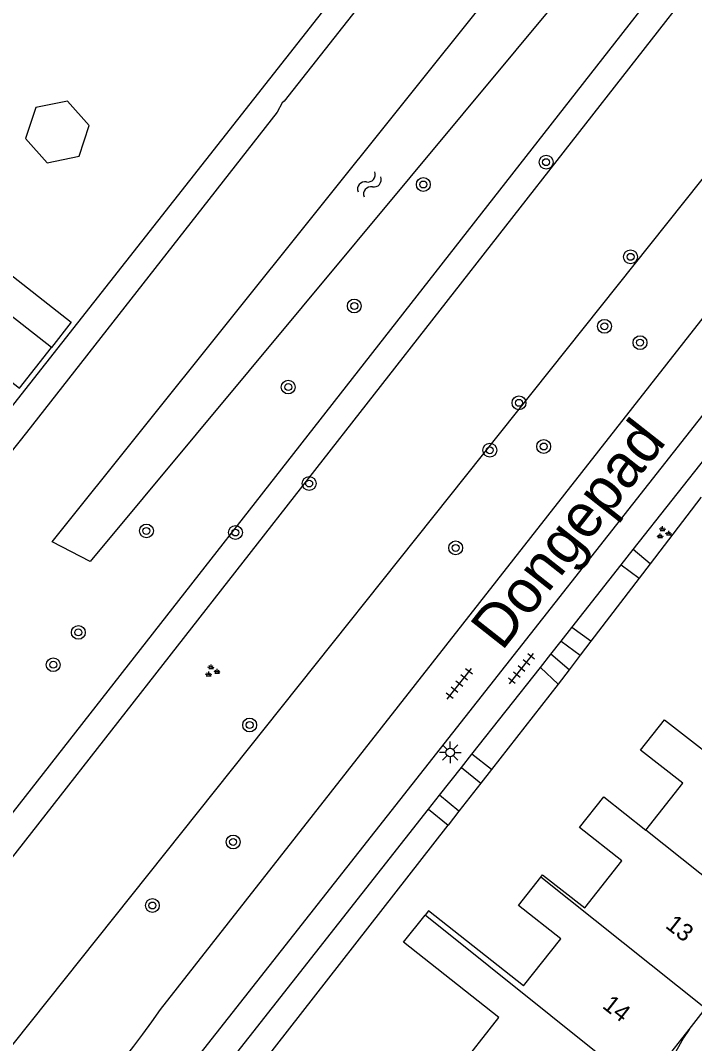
# Model space of a CAD drawing. Extents: x 131000 to 133013, y 393000 to 396501.
# Drawn here: x 131239.3 to 131278.2, y 395409.8 to 395468.8 of the extents above; entities that cross this region are included whole.
import ezdxf

# ---------------------------------------------------------------- set-up
doc = ezdxf.new("R2010")
doc.units = 0
for name, color, linetype in [('gg-afsc-erfafscheiding', 7, 'Continuous'), ('gg-anno-huisnummerreeks BGT', 7, 'Continuous'), ('gg-anno-openbare ruimte label', 7, 'Continuous'), ('gg-bbg-gedigitaliseerde bebouwing', 7, 'Continuous'), ('gg-bbg-hoofdgebouw', 7, 'Continuous'), ('gg-bbg-luifel en loopbrug', 7, 'Continuous'), ('gg-bbg-tussenscheiding', 7, 'Continuous'), ('gg-knt-verharding', 7, 'Continuous'), ('gg-kntw-bovenkant insteek waterloop', 7, 'Continuous'), ('gt-grn-groengrens', 7, 'Continuous'), ('gt-grn-vlakafsluiter', 7, 'Continuous'), ('gt-symb-boom', 7, 'Continuous'), ('gt-symb-groenvak', 7, 'Continuous'), ('gt-symb-lichtmast', 7, 'Continuous'), ('gt-symb-tegel verharding', 7, 'Continuous'), ('gt-symb-watersymbool', 7, 'Continuous')]:
    doc.layers.add(name, color=color, linetype=linetype)

# ---------------------------------------------------------------- blocks, each defined once
blk = doc.blocks.new('gt0-WA')
at = {"layer": 'gt-symb-watersymbool'}
for centre, start, end in [((-0.323, 0.022), 28.07249, 151.92751), ((0.427, 0.422), 208.07248, 331.92751), ((-0.323, -0.428), 28.07249, 151.92751), ((0.427, -0.028), 208.07248, 331.92751)]:
    blk.add_arc(centre, 0.425, start, end, dxfattribs=at)
blk = doc.blocks.new('gt0-BOOM')
at = {"layer": 'gt-symb-boom'}
for radius in [0.4, 0.2]:
    blk.add_circle((0, 0), radius, dxfattribs=at)
blk = doc.blocks.new('gt0-GRVAK')
at = {"layer": 'gt-symb-groenvak'}
for p, q in [((-0.11, 0.189), (-0.228, 0.24)), ((-0.182, 0.153), (0.088, 0.153)), ((-0.091, 0.211), (-0.156, 0.322)), ((-0.047, 0.214), (-0.047, 0.393)), ((-0.004, 0.211), (0.061, 0.322)), ((0.015, 0.189), (0.133, 0.24)), ((0.262, -0.052), (0.197, 0.059)), ((0.305, -0.049), (0.305, 0.13)), ((0.349, -0.052), (0.414, 0.059)), ((-0.245, -0.228), (-0.363, -0.177)), ((-0.318, -0.264), (-0.047, -0.264)), ((-0.226, -0.206), (-0.291, -0.095)), ((-0.183, -0.203), (-0.183, -0.024)), ((-0.139, -0.206), (-0.074, -0.095)), ((-0.12, -0.228), (-0.002, -0.177)), ((0.243, -0.074), (0.125, -0.023)), ((0.17, -0.11), (0.441, -0.11)), ((0.368, -0.074), (0.486, -0.023))]:
    blk.add_line(p, q, dxfattribs=at)
blk = doc.blocks.new('gt0-LMAST')
at = {"layer": 'gt-symb-lichtmast'}
for p, q in [((-0.005, 0.246), (-0.005, 0.621)), ((-0.182, 0.173), (-0.447, 0.438)), ((0.172, 0.173), (0.437, 0.438)), ((-0.255, -0.004), (-0.63, -0.004)), ((-0.182, -0.181), (-0.447, -0.446)), ((-0.005, -0.254), (-0.005, -0.629)), ((0.437, -0.446), (0.172, -0.181)), ((0.245, -0.004), (0.62, -0.004))]:
    blk.add_line(p, q, dxfattribs=at)
blk.add_circle((-0.005, -0.004), 0.25, dxfattribs=at)
blk = doc.blocks.new('gt0-TEG1')
at = {"layer": 'gt-symb-tegel verharding'}
for p, q in [((-1.125, 0), (1.125, 0)), ((-0.9, -0.25), (-0.9, 0.25)), ((-0.45, -0.25), (-0.45, 0.25)), ((0, -0.25), (0, 0.25)), ((0.45, -0.25), (0.45, 0.25)), ((0.9, -0.25), (0.9, 0.25))]:
    blk.add_line(p, q, dxfattribs=at)

msp = doc.modelspace()

# ---------------------------------------------------------------- linework, layer by layer
at = {"layer": 'gg-afsc-erfafscheiding'}
for p, q in [((131275.674, 395437.466), (131275.049, 395436.647)), ((131275.049, 395436.647), (131272.265, 395433.001)), ((131272.265, 395433.001), (131271.649, 395432.194)), ((131271.649, 395432.194), (131271.006, 395431.351)), ((131271.006, 395431.351), (131270.366, 395430.521)), ((131270.366, 395430.521), (131266.516, 395425.593)), ((131266.516, 395425.593), (131265.907, 395424.814)), ((131265.907, 395424.814), (131264.635, 395423.185)), ((131264.635, 395423.185), (131264.016, 395422.392))]:
    msp.add_line(p, q, dxfattribs=at)
for points in [[(131278.623, 395441.327), (131278.6, 395441.299), (131275.674, 395437.466)], [(131249.908, 395399.61), (131252.5, 395407.595), (131264.016, 395422.392)]]:
    msp.add_lwpolyline(points, dxfattribs=at)
at = {"layer": 'gg-bbg-gedigitaliseerde bebouwing'}
for points in [[(131275.44, 395422.1), (131277.56, 395424.81), (131275.12, 395426.72), (131276.5, 395428.47), (131280.75, 395425.15), (131280.855, 395425.284)], [(131269.367, 395419.387), (131269.47, 395419.52), (131271.91, 395417.61), (131274.04, 395420.33), (131271.6, 395422.24), (131273, 395424.01), (131275.44, 395422.1)], [(131268.38, 395413.1), (131270.53, 395415.82), (131268.09, 395417.75), (131269.367, 395419.387)], [(131266.95, 395411.27), (131261.455, 395415.629), (131262.688, 395417.184)], [(131268.38, 395413.1), (131262.895, 395417.445), (131262.688, 395417.184)], [(131262.37, 395405.07), (131264.67, 395408.04), (131264.51, 395408.16), (131266.95, 395411.27)]]:
    msp.add_lwpolyline(points, dxfattribs=at)
at = {"layer": 'gg-bbg-hoofdgebouw'}
for p, q in [((131277.93, 395410.588), (131278.874, 395411.79)), ((131275.236, 395407.157), (131277.93, 395410.588))]:
    msp.add_line(p, q, dxfattribs=at)
at = {"layer": 'gg-bbg-luifel en loopbrug'}
msp.add_line((131241.127, 395449.96), (131233.1, 395456.25), dxfattribs=at)
for points in [[(131242.723, 395460.996), (131243.315, 395462.78), (131242.067, 395464.185), (131240.225, 395463.806), (131239.633, 395462.022), (131240.882, 395460.617), (131242.723, 395460.996)], [(131233.1, 395456.25), (131234.25, 395457.717), (131242.276, 395451.427), (131241.127, 395449.96)], [(131231.25, 395453.92), (131239.292, 395447.618), (131241.127, 395449.96)]]:
    msp.add_lwpolyline(points, dxfattribs=at)
at = {"layer": 'gg-bbg-tussenscheiding'}
for p, q in [((131282.512, 395416.423), (131275.44, 395422.1)), ((131278.874, 395411.79), (131269.367, 395419.387)), ((131275.236, 395407.157), (131262.688, 395417.184))]:
    msp.add_line(p, q, dxfattribs=at)
at = {"layer": 'gg-knt-verharding'}
for p, q in [((131247.427, 395411.733), (131287.776, 395463.198)), ((131274.702, 395438.291), (131279.192, 395443.991)), ((131274.003, 395437.403), (131274.702, 395438.291)), ((131271.156, 395433.789), (131274.003, 395437.403)), ((131270.544, 395433.013), (131271.156, 395433.789)), ((131269.94, 395432.245), (131270.544, 395433.013)), ((131269.347, 395431.493), (131269.94, 395432.245)), ((131265.396, 395426.477), (131269.347, 395431.493)), ((131264.787, 395425.704), (131265.396, 395426.477)), ((131263.529, 395424.107), (131264.787, 395425.704)), ((131262.892, 395423.298), (131263.529, 395424.107)), ((131251.136, 395408.374), (131262.892, 395423.298))]:
    msp.add_line(p, q, dxfattribs=at)
msp.add_lwpolyline([(131292.088, 395463.065), (131249.91, 395409.452), (131246.125, 395404.765)], dxfattribs=at)
for centre, radius, start, end in [((131198.871, 395445.528), 59.159, 298.21493, 325.16226), ((131288.306, 395403.417), 12.613, 145.35047, 187.67274)]:
    msp.add_arc(centre, radius, start, end, dxfattribs=at)
at = {"layer": 'gg-kntw-bovenkant insteek waterloop'}
msp.add_lwpolyline([(131274.04, 395474.497), (131243.373, 395437.595), (131241.179, 395438.744), (131271.526, 395476.696)], dxfattribs=at)
at = {"layer": 'gt-grn-groengrens'}
for p, q in [((131226.503, 395394.159), (131284.149, 395466.535)), ((131275.674, 395437.466), (131274.702, 395438.291)), ((131274.003, 395437.403), (131275.049, 395436.647)), ((131272.265, 395433.001), (131271.156, 395433.789)), ((131270.544, 395433.013), (131271.649, 395432.194)), ((131271.006, 395431.351), (131269.94, 395432.245)), ((131269.347, 395431.493), (131270.366, 395430.521)), ((131266.516, 395425.593), (131265.396, 395426.477)), ((131264.787, 395425.704), (131265.907, 395424.814)), ((131264.635, 395423.185), (131263.529, 395424.107)), ((131262.892, 395423.298), (131264.016, 395422.392))]:
    msp.add_line(p, q, dxfattribs=at)
for points in [[(131271.526, 395476.696), (131267.322, 395480.373), (131254.557, 395464.183), (131254.445, 395464.089), (131254.149, 395463.552), (131239.692, 395445.048), (131217.106, 395416.604), (131216.815, 395416.215), (131225.51, 395406.007), (131277.029, 395471.883), (131274.04, 395474.497)], [(131214.759, 395415.926), (131225.657, 395403.616), (131278.729, 395471.521)]]:
    msp.add_lwpolyline(points, dxfattribs=at)
at = {"layer": 'gt-grn-vlakafsluiter'}
msp.add_line((131266.965, 395482.344), (131214.759, 395415.926), dxfattribs=at)

# ---------------------------------------------------------------- block references
at = {"layer": 'gt-symb-boom'}
for p in [(131269.676, 395460.656), (131262.591, 395459.367), (131274.549, 395455.191), (131258.606, 395452.354), (131273.043, 395451.181), (131275.097, 395450.238), (131254.796, 395447.674), (131268.111, 395446.765), (131269.537, 395444.243), (131266.427, 395444.028), (131256.003, 395442.105), (131246.612, 395439.368), (131251.747, 395439.276), (131264.457, 395438.388), (131242.686, 395433.511), (131241.236, 395431.645), (131252.567, 395428.165), (131251.615, 395421.412), (131246.957, 395417.746)]:
    msp.add_blockref('gt0-BOOM', p, dxfattribs=at)
at = {"layer": 'gt-symb-groenvak'}
for p in [(131276.445, 395439.244), (131250.387, 395431.273)]:
    msp.add_blockref('gt0-GRVAK', p, dxfattribs=at)
at = {"layer": 'gt-symb-lichtmast'}
msp.add_blockref('gt0-LMAST', (131264.148, 395426.583), dxfattribs=at)
at = {"layer": 'gt-symb-tegel verharding'}
for p, rotation in [((131268.261, 395431.417), 51.74298312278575), ((131264.67, 395430.549), 51.74298312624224)]:
    msp.add_blockref('gt0-TEG1', p, dxfattribs=dict(at, rotation=rotation))
at = {"layer": 'gt-symb-watersymbool', "rotation": 50.27513747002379}
msp.add_blockref('gt0-WA', (131259.442, 395459.337), dxfattribs=at)

# ---------------------------------------------------------------- texts
at = {"layer": 'gg-anno-huisnummerreeks BGT'}
for s, p in [('13', (131276.503, 395416.505)), ('14', (131272.865, 395411.872))]:
    msp.add_text(s, height=1, rotation=321.9, dxfattribs=at).set_placement(p)
at = {"layer": 'gg-anno-openbare ruimte label'}
msp.add_text('Dongepad', height=2.5, rotation=51.8, dxfattribs=at).set_placement((131267.128, 395432.39))

doc.saveas('drawing.dxf')
